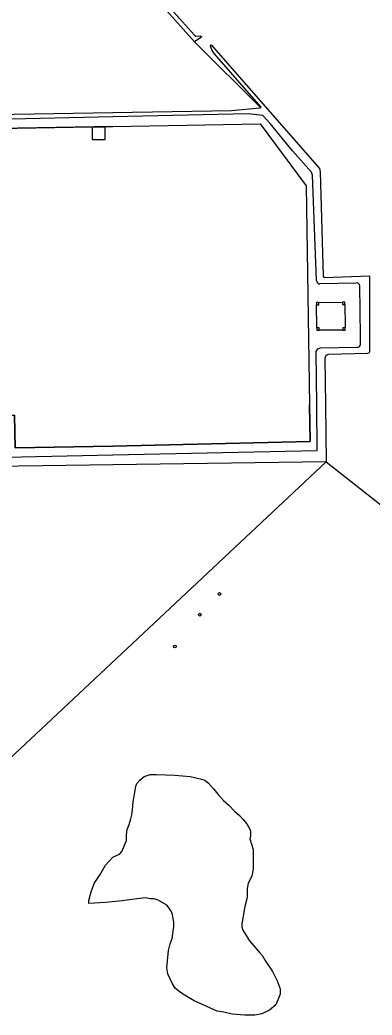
# Model space of a CAD drawing. Extents: x 160203 to 161526, y 379529 to 381797.
# Drawn here: x 160466.9 to 160592.5, y 379782.1 to 380137.4 of the extents above; entities that cross this region are included whole.
import ezdxf

# ---------------------------------------------------------------- set-up
doc = ezdxf.new("R2010")
doc.units = 0
for name, color, linetype in [('IMGEO_Boom', 7, 'Continuous'), ('IMGEO_Grasland_overig', 7, 'Continuous'), ('IMGEO_Hek', 7, 'Continuous'), ('IMGEO_Hoogspanningsmast', 7, 'Continuous'), ('IMGEO_Meer_plas_ven_vijver', 7, 'Continuous'), ('IMGEO_Pand', 7, 'Continuous'), ('IMGEO_Waterloop', 7, 'Continuous')]:
    doc.layers.add(name, color=color, linetype=linetype)

msp = doc.modelspace()

# ---------------------------------------------------------------- linework, layer by layer
at = {"layer": 'IMGEO_Boom'}
for centre in [(160538.11, 379932.45), (160531.06, 379925.06), (160522.1, 379913.71)]:
    msp.add_circle(centre, 0.489, dxfattribs=at)
at = {"layer": 'IMGEO_Grasland_overig'}
for points in [[(160529.11, 380129.66), (160552.79, 380106.07)], [(160410.88, 380008.24), (160410.87, 380008.63), (160411.24, 380008.64), (160410.76, 380039.8), (160434.65, 380080.09), (160445.7, 380098.4), (160492.69, 380099.27)], [(160497.32, 380099.25), (160500, 380099.36), (160552.52, 380100.27), (160568.93, 380078.16), (160570.15, 380000), (160570.38, 379986.91), (160500, 379985.28), (160465.21, 379984.65), (160464.91, 379996.35), (160411.77, 379995.39), (160411.48, 380001.98), (160410.95, 380001.97), (160410.94, 380002.59)], [(160572.82, 380027.46), (160572.66, 380035.75)], [(160573.45, 380036.56), (160581.92, 380036.64)], [(160582.73, 380035.85), (160582.89, 380028.19), (160582.9, 380027.48)], [(160582.12, 380026.68), (160573.63, 380026.66)], [(160576.07, 379979.7), (160426.4, 379839.14)], [(160576.07, 379979.7), (160814.61, 379791.79)]]:
    msp.add_lwpolyline(points, dxfattribs=at)
at = {"layer": 'IMGEO_Hek'}
for points in [[(160500, 380099.36), (160445.7, 380098.4)], [(160500, 380099.36), (160552.52, 380100.27), (160568.93, 380078.16), (160570.15, 380000)], [(160500, 379985.28), (160570.38, 379986.91), (160570.15, 380000)], [(160411.77, 379995.39), (160464.91, 379996.35), (160465.21, 379984.65), (160500, 379985.28)]]:
    msp.add_lwpolyline(points, dxfattribs=at)
at = {"layer": 'IMGEO_Hoogspanningsmast'}
for points in [[(160573.45, 380036.56), (160572.64, 380036.55), (160572.66, 380035.75)], [(160572.66, 380035.75), (160573.46, 380035.76), (160573.45, 380036.56)], [(160582.73, 380035.85), (160582.72, 380036.65), (160581.92, 380036.64)], [(160581.92, 380036.64), (160581.93, 380035.84), (160582.73, 380035.85)], [(160572.82, 380027.46), (160572.83, 380026.66), (160573.63, 380026.66)], [(160573.63, 380026.66), (160573.61, 380027.46), (160572.82, 380027.46)], [(160582.9, 380027.48), (160582.1, 380027.48), (160582.12, 380026.68)], [(160582.12, 380026.68), (160582.92, 380026.68), (160582.9, 380027.48)]]:
    msp.add_lwpolyline(points, dxfattribs=at)
at = {"layer": 'IMGEO_Meer_plas_ven_vijver'}
msp.add_lwpolyline([(160549.09, 379846.05), (160548.89, 379844.97), (160550.14, 379841.2), (160550.14, 379834.16), (160549.66, 379831.75), (160548.27, 379829.14), (160547.91, 379827.32), (160547.91, 379824.03), (160547.12, 379820.83), (160545.99, 379814.73), (160545.99, 379813.62), (160546.39, 379812.41), (160548.75, 379808.6), (160552.3, 379804.42), (160553.42, 379803.22), (160554.36, 379801.57), (160557.02, 379797.68), (160558.69, 379794.29), (160559.73, 379791.41), (160559.73, 379789.62), (160558.2, 379785.8), (160555.92, 379783.8), (160553.18, 379782.49), (160550.67, 379782.09), (160547.14, 379782.09), (160542.54, 379782.48), (160539.65, 379783.13), (160537.29, 379783.55), (160532.48, 379785.59), (160529.09, 379787.16), (160526.39, 379788.72), (160524.21, 379790.11), (160522.22, 379791.76), (160521.15, 379793.5), (160519.61, 379796.82), (160519.26, 379798.97), (160519.94, 379805.14), (160520.51, 379807.53), (160521.15, 379809.48), (160521.73, 379813.77), (160521.73, 379815.21), (160521.26, 379818.06), (160520.78, 379819.23), (160520.1, 379820.3), (160519.31, 379821.29), (160516.25, 379823.1), (160514.72, 379823.63), (160513.44, 379823.63), (160511.69, 379823.92), (160508.55, 379823.63), (160503.36, 379822.92), (160497.4, 379822.31), (160491.42, 379821.92), (160491.42, 379823.03), (160492.27, 379826.1), (160493.39, 379829.08), (160495.52, 379832.29), (160497.4, 379835.65), (160499.99, 379838.49), (160502.37, 379839.53), (160503.23, 379840.46), (160504.88, 379844.47), (160504.88, 379846.54), (160505.08, 379848.32), (160505.87, 379850.2), (160506.46, 379852.17), (160506.85, 379853.56), (160507.05, 379855.33), (160507.25, 379858.2), (160508.14, 379863.04), (160508.24, 379863.83), (160508.63, 379864.81), (160509.71, 379866), (160511.2, 379867.28), (160513.37, 379867.97), (160515.64, 379867.97), (160522.15, 379867.78), (160527.58, 379867.28), (160531.13, 379866.49), (160532.9, 379866), (160534.19, 379864.91), (160535.96, 379862.94), (160537.64, 379860.86), (160539.52, 379858.69), (160541.39, 379857.01), (160543.46, 379854.94), (160545.24, 379853.36), (160546.42, 379852.08), (160547.8, 379850.4), (160548.79, 379848.72), (160549.09, 379847.73), (160549.09, 379846.05)], dxfattribs=at)
at = {"layer": 'IMGEO_Pand'}
for points in [[(160492.69, 380099.27), (160492.68, 380094.79), (160497.3, 380094.77), (160497.32, 380099.25)], [(160492.69, 380099.27), (160497.32, 380099.25)]]:
    msp.add_lwpolyline(points, dxfattribs=at)
at = {"layer": 'IMGEO_Waterloop'}
for points in [[(160492.95, 380170.48), (160494.11, 380171.46), (160500, 380164.6), (160528.98, 380132.14), (160529.66, 380131.61), (160531.16, 380131.71), (160531.73, 380131.42), (160529.11, 380129.66)], [(160492.95, 380170.48), (160500, 380162.35), (160529.11, 380129.66)], [(160552.79, 380106.07), (160552.92, 380106.34), (160536.21, 380125.46), (160535.36, 380126.76), (160534.82, 380128.23), (160535.11, 380128.48), (160573.75, 380084.35), (160574.01, 380083.15), (160575.09, 380045.99), (160575.29, 380045.63), (160575.67, 380045.47), (160591.57, 380046.02), (160591.56, 380022.36), (160591.56, 380018.87), (160591.31, 380018.43), (160590.89, 380018.31), (160576.95, 380018), (160576.05, 380017.6), (160575.64, 380016.71), (160575.91, 380000), (160576.07, 379979.7)], [(160552.79, 380106.07), (160552.5, 380105.98), (160542.34, 380104.96), (160500, 380104.25), (160443.43, 380103.3)], [(160572.68, 380044.44), (160571.3, 380082.02), (160570.87, 380083.04), (160564.09, 380090.73), (160556.2, 380100.44), (160553.48, 380103.35), (160548.27, 380103.87), (160500, 380102.78), (160458.47, 380101.85), (160450.92, 380102.08), (160444.44, 380101.9), (160443.49, 380101.31), (160442.22, 380099.32), (160394.8, 380018.51), (160393.64, 380019.61)], [(160586.76, 380043.47), (160573.9, 380043.16)], [(160588.35, 380021.57), (160588.31, 380024.55), (160588.11, 380042.61)], [(160417.41, 379990.03), (160417.28, 379992.88), (160453.6, 379993.44), (160453.79, 379981.09), (160462.01, 379981.27), (160500, 379982.1), (160572.95, 379983.71), (160572.74, 380000), (160572.54, 380019.05), (160573.09, 380019.94), (160574.06, 380020.32), (160587.13, 380020.56)], [(160576.07, 379979.7), (160500, 379978.6), (160458.03, 379977.99), (160452.03, 379977.91)]]:
    msp.add_lwpolyline(points, dxfattribs=at)
for centre, radius, start, end in [((160573.87, 380044.36), 1.19, 175.9288, 271.7815), ((160587.05, 380042.43), 1.08, 9.8293, 105.4315), ((160587.34, 380021.55), 1.01, 258.2286, 1.1125)]:
    msp.add_arc(centre, radius, start, end, dxfattribs=at)

doc.saveas('drawing.dxf')
